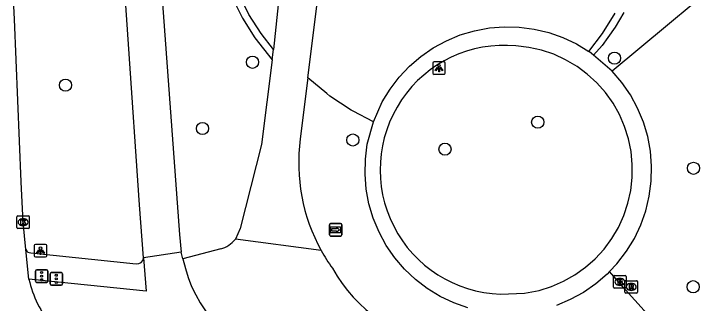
# Model space of a CAD drawing. Extents: x 162026 to 163499, y 387297 to 388169.
# Drawn here: x 162080.7 to 162136.4, y 387450.3 to 387473.5 of the extents above; entities that cross this region are included whole.
import ezdxf

# ---------------------------------------------------------------- set-up
doc = ezdxf.new("R2010")
doc.units = 0
for name, color, linetype in [('IMGEO_Boom', 7, 'Continuous'), ('IMGEO_Brandkraan', 7, 'Continuous'), ('IMGEO_Fietspad_gesloten', 7, 'Continuous'), ('IMGEO_Groenvoorziening', 7, 'Continuous'), ('IMGEO_Haag', 7, 'Continuous'), ('IMGEO_Kolk', 7, 'Continuous'), ('IMGEO_Lichtpunt', 7, 'Continuous'), ('IMGEO_Rijbaan_regionaal_gesloten', 7, 'Continuous'), ('IMGEO_Rioolput', 7, 'Continuous'), ('IMGEO_Verkeersregelinstallatiepaal', 7, 'Continuous'), ('IMGEO_Voetpad_halfverhard', 7, 'Continuous'), ('IMGEO_Voetpad_open', 7, 'Continuous'), ('IMGEO_Wegwijzer', 7, 'Continuous')]:
    doc.layers.add(name, color=color, linetype=linetype)

msp = doc.modelspace()

# ---------------------------------------------------------------- linework, layer by layer
at = {"layer": 'IMGEO_Boom'}
for centre in [(162128.968, 387469.976), (162099.868, 387469.647), (162084.844, 387467.812), (162122.793, 387464.835), (162095.847, 387464.331), (162107.938, 387463.402), (162115.338, 387462.667), (162135.312, 387461.133), (162135.28, 387451.62)]:
    msp.add_circle(centre, 0.489, dxfattribs=at)
at = {"layer": 'IMGEO_Brandkraan'}
for p, q in [((162128.967, 387452.511), (162129.819, 387452.511)), ((162128.892, 387451.585), (162128.892, 387452.437)), ((162129.38, 387452.291), (162129.405, 387452.291)), ((162129.893, 387452.437), (162129.893, 387451.585)), ((162129.819, 387451.511), (162128.967, 387451.511)), ((162129.403, 387451.731), (162129.378, 387451.731))]:
    msp.add_line(p, q, dxfattribs=at)
for points in [[(162128.967, 387452.511), (162129.819, 387452.511)], [(162128.892, 387451.585), (162128.892, 387452.437)], [(162129.24, 387452.211), (162129.24, 387451.811), (162129.453, 387451.811)], [(162129.471, 387452.211), (162129.24, 387452.211)], [(162129.419, 387452.13), (162129.365, 387452.13), (162129.365, 387452.054)], [(162129.365, 387452.054), (162129.418, 387452.054)], [(162129.427, 387451.978), (162129.365, 387451.978), (162129.365, 387451.897)], [(162129.893, 387452.437), (162129.893, 387451.585)], [(162129.819, 387451.511), (162128.967, 387451.511)], [(162129.365, 387451.897), (162129.427, 387451.897)]]:
    msp.add_lwpolyline(points, dxfattribs=at)
for centre, radius, start, end in [((162128.969, 387452.435), 0.0765, 91.552, 178.448), ((162128.969, 387452.435), 0.0765, 91.552, 178.448), ((162129.817, 387452.435), 0.0765, 1.552, 88.448), ((162129.817, 387452.435), 0.0765, 1.552, 88.448), ((162129.42, 387452.092), 0.0379, 267.8285, 90.9355), ((162129.428, 387451.937), 0.0404, 269.8759, 90.5077), ((162129.475, 387452.066), 0.145, 59.4692, 91.5367), ((162129.5, 387452.113), 0.0922, 285.5137, 58.1501), ((162129.505, 387451.921), 0.105, 301.3115, 78.989), ((162128.969, 387451.587), 0.0765, 181.552, 268.448), ((162128.969, 387451.587), 0.0765, 181.552, 268.448), ((162129.459, 387452.062), 0.251, 268.6676, 293.5347), ((162129.817, 387451.587), 0.0765, 271.552, 358.448), ((162129.817, 387451.587), 0.0765, 271.552, 358.448)]:
    msp.add_arc(centre, radius, start, end, dxfattribs=at)
for centre, major_axis, ratio, start_param, end_param in [((162129.379, 387452.011), (-0.387, 0.002), 0.722429, 4.712389, 7.853982), ((162129.404, 387452.011), (-0.39, 0.002), 0.717154, 1.570796, 4.712389)]:
    msp.add_ellipse(centre, major_axis=major_axis, ratio=ratio, start_param=start_param, end_param=end_param, dxfattribs=at)
at = {"layer": 'IMGEO_Fietspad_gesloten'}
for points in [[(162091.232, 387493.329), (162093.991, 387455.817), (162094.144, 387454.397)], [(162091.116, 387453.942), (162090.786, 387458.211), (162089.014, 387484.027), (162088.873, 387485.724)], [(162094.144, 387454.397), (162091.116, 387453.942)], [(162094.282, 387453.866), (162094.144, 387454.397)], [(162091.116, 387453.942), (162091.329, 387451.254), (162081.901, 387452.231)], [(162094.282, 387453.866), (162094.481, 387453.095)]]:
    msp.add_lwpolyline(points, dxfattribs=at)
msp.add_arc((162104.373, 387455.691), 10.227, 194.707, 262.0033, dxfattribs=at)
at = {"layer": 'IMGEO_Groenvoorziening'}
for points in [[(162139.742, 387478.052), (162128.773, 387468.927)], [(162109.595, 387464.861), (162107.968, 387465.711), (162107.801, 387465.798), (162106.081, 387466.937), (162105.841, 387467.135), (162104.325, 387468.384)], [(162135.788, 387444.582), (162131.335, 387449.709), (162129.85, 387451.383), (162128.563, 387452.834)]]:
    msp.add_lwpolyline(points, dxfattribs=at)
at = {"layer": 'IMGEO_Haag'}
for points in [[(162098.862, 387490.289), (162098.244, 387489.041), (162097.736, 387487.725), (162097.226, 387485.921), (162096.906, 387484.071), (162096.86, 387483.369), (162096.782, 387482.197), (162096.855, 387480.32), (162097.123, 387478.461), (162097.583, 387476.641), (162098.232, 387474.879), (162099.061, 387473.194), (162100.062, 387471.605), (162101.451, 387469.839)], [(162101.557, 387470.675), (162100.553, 387471.951), (162099.585, 387473.487), (162098.784, 387475.116), (162098.157, 387476.819), (162097.712, 387478.578), (162097.453, 387480.375), (162097.383, 387482.189), (162097.459, 387483.33), (162097.503, 387484), (162097.812, 387485.788), (162098.306, 387487.535), (162098.782, 387488.775)], [(162126.9, 387470.513), (162127.994, 387471.943), (162129.005, 387473.581)], [(162129.723, 387473.651), (162129.028, 387472.458), (162128.42, 387471.628), (162127.962, 387471.003), (162127.272, 387470.206)]]:
    msp.add_lwpolyline(points, dxfattribs=at)
at = {"layer": 'IMGEO_Kolk'}
for p, q in [((162080.931, 387456.376), (162080.931, 387457.228)), ((162081.006, 387457.302), (162081.858, 387457.302)), ((162081.419, 387457.082), (162081.444, 387457.082)), ((162081.932, 387457.228), (162081.932, 387456.376)), ((162081.442, 387456.522), (162081.417, 387456.522)), ((162081.858, 387456.302), (162081.006, 387456.302))]:
    msp.add_line(p, q, dxfattribs=at)
for points in [[(162080.931, 387456.376), (162080.931, 387457.228)], [(162081.006, 387457.302), (162081.858, 387457.302)], [(162081.252, 387457.002), (162081.375, 387457.002), (162081.375, 387456.851), (162081.505, 387457.002), (162081.669, 387457.002), (162081.523, 387456.851), (162081.676, 387456.602), (162081.524, 387456.602), (162081.439, 387456.766), (162081.375, 387456.699), (162081.375, 387456.602), (162081.252, 387456.602), (162081.252, 387457.002)], [(162081.932, 387457.228), (162081.932, 387456.376)], [(162081.858, 387456.302), (162081.006, 387456.302)]]:
    msp.add_lwpolyline(points, dxfattribs=at)
for centre, start, end in [((162081.008, 387457.226), 91.552, 178.448), ((162081.008, 387457.226), 91.552, 178.448), ((162081.856, 387457.226), 1.552, 88.448), ((162081.856, 387457.226), 1.552, 88.448), ((162081.008, 387456.378), 181.552, 268.448), ((162081.008, 387456.378), 181.552, 268.448), ((162081.856, 387456.378), 271.552, 358.448), ((162081.856, 387456.378), 271.552, 358.448)]:
    msp.add_arc(centre, 0.0765, start, end, dxfattribs=at)
for centre, major_axis, ratio, start_param, end_param in [((162081.418, 387456.802), (-0.387, 0.002), 0.722429, 4.712389, 7.853982), ((162081.443, 387456.802), (-0.39, 0.002), 0.717154, 1.570796, 4.712389)]:
    msp.add_ellipse(centre, major_axis=major_axis, ratio=ratio, start_param=start_param, end_param=end_param, dxfattribs=at)
at = {"layer": 'IMGEO_Lichtpunt'}
for p, q in [((162114.365, 387469.578), (162114.365, 387468.771)), ((162114.365, 387469.578), (162114.365, 387468.771)), ((162115.267, 387469.673), (162114.459, 387469.673)), ((162115.267, 387469.673), (162114.459, 387469.673)), ((162115.361, 387468.771), (162115.361, 387469.578)), ((162115.361, 387468.771), (162115.361, 387469.578)), ((162114.459, 387468.677), (162115.267, 387468.677)), ((162114.459, 387468.677), (162115.267, 387468.677)), ((162082.332, 387454.921), (162082.332, 387454.114)), ((162082.332, 387454.921), (162082.332, 387454.114)), ((162083.234, 387455.016), (162082.426, 387455.016)), ((162083.234, 387455.016), (162082.426, 387455.016)), ((162083.328, 387454.114), (162083.328, 387454.921)), ((162083.328, 387454.114), (162083.328, 387454.921)), ((162082.426, 387454.02), (162083.234, 387454.02)), ((162082.426, 387454.02), (162083.234, 387454.02))]:
    msp.add_line(p, q, dxfattribs=at)
for points in [[(162114.739, 387469.242), (162114.778, 387469.214), (162114.59, 387468.952), (162114.552, 387468.979), (162114.739, 387469.242)], [(162114.951, 387469.214), (162114.989, 387469.241), (162115.176, 387468.979), (162115.137, 387468.951), (162114.951, 387469.214)], [(162114.841, 387469.194), (162114.888, 387469.194), (162114.888, 387468.872), (162114.841, 387468.872), (162114.841, 387469.194)], [(162082.706, 387454.585), (162082.745, 387454.557), (162082.557, 387454.295), (162082.519, 387454.322), (162082.706, 387454.585)], [(162082.808, 387454.537), (162082.855, 387454.537), (162082.855, 387454.215), (162082.808, 387454.215), (162082.808, 387454.537)], [(162082.918, 387454.557), (162082.956, 387454.584), (162083.143, 387454.322), (162083.104, 387454.294), (162082.918, 387454.557)]]:
    msp.add_lwpolyline(points, dxfattribs=at)
for centre in [(162114.864, 387469.376), (162082.831, 387454.719)]:
    msp.add_circle(centre, 0.0994, dxfattribs=at)
for centre, start, end in [((162114.459, 387469.578), 90, 180), ((162114.459, 387469.578), 90, 180), ((162115.267, 387469.578), 0, 90), ((162115.267, 387469.578), 0, 90), ((162114.459, 387468.771), 180, 270), ((162114.459, 387468.771), 180, 270), ((162115.267, 387468.771), 270, 0), ((162115.267, 387468.771), 270, 360), ((162082.426, 387454.921), 90, 180), ((162082.426, 387454.921), 90, 180), ((162083.234, 387454.921), 0, 90), ((162083.234, 387454.921), 0, 90), ((162082.426, 387454.114), 180, 270), ((162082.426, 387454.114), 180, 270), ((162083.234, 387454.114), 270, 0), ((162083.234, 387454.114), 270, 360)]:
    msp.add_arc(centre, 0.0946, start, end, dxfattribs=at)
at = {"layer": 'IMGEO_Rijbaan_regionaal_gesloten'}
for points in [[(162081.657, 387454.6), (162081.432, 387456.802), (162081.277, 387460.038), (162080.745, 387473.097), (162080.689, 387474.15)], [(162081.901, 387452.231), (162081.657, 387454.6)]]:
    msp.add_lwpolyline(points, dxfattribs=at)
msp.add_arc((162090.803, 387454.266), 9.132, 192.8791, 219.2548, dxfattribs=at)
at = {"layer": 'IMGEO_Rioolput'}
for p, q in [((162129.803, 387451.18), (162129.803, 387452.032)), ((162129.878, 387452.106), (162130.73, 387452.106)), ((162130.804, 387452.032), (162130.804, 387451.18)), ((162130.291, 387451.886), (162130.316, 387451.886)), ((162130.73, 387451.106), (162129.878, 387451.106)), ((162130.314, 387451.326), (162130.289, 387451.326))]:
    msp.add_line(p, q, dxfattribs=at)
for points in [[(162129.803, 387451.18), (162129.803, 387452.032)], [(162129.878, 387452.106), (162130.73, 387452.106)], [(162130.804, 387452.032), (162130.804, 387451.18)], [(162130.392, 387451.804), (162130.14, 387451.806), (162130.14, 387451.406)], [(162130.14, 387451.406), (162130.264, 387451.406), (162130.264, 387451.568), (162130.275, 387451.568)], [(162130.318, 387451.725), (162130.264, 387451.725), (162130.264, 387451.644)], [(162130.264, 387451.644), (162130.316, 387451.644)], [(162130.322, 387451.539), (162130.393, 387451.406), (162130.533, 387451.406), (162130.468, 387451.532)], [(162130.73, 387451.106), (162129.878, 387451.106)]]:
    msp.add_lwpolyline(points, dxfattribs=at)
for centre, radius, start, end in [((162129.88, 387452.03), 0.0765, 91.552, 178.448), ((162129.88, 387452.03), 0.0765, 91.552, 178.448), ((162130.728, 387452.03), 0.0765, 1.552, 88.448), ((162130.728, 387452.03), 0.0765, 1.552, 88.448), ((162130.274, 387451.515), 0.0533, 26.0293, 88.6989), ((162130.3, 387451.833), 0.19, 274.7715, 282.9687), ((162130.324, 387451.629), 0.0964, 77.0061, 93.1865), ((162130.338, 387451.686), 0.0378, 276.6634, 79.6772), ((162130.391, 387451.694), 0.109, 350.3612, 89.416), ((162130.389, 387451.694), 0.112, 277.5842, 350.9817), ((162130.373, 387451.479), 0.108, 29.5134, 73.7905), ((162129.88, 387451.182), 0.0765, 181.552, 268.448), ((162129.88, 387451.182), 0.0765, 181.552, 268.448), ((162130.728, 387451.182), 0.0765, 271.552, 358.448), ((162130.728, 387451.182), 0.0765, 271.552, 358.448)]:
    msp.add_arc(centre, radius, start, end, dxfattribs=at)
for centre, major_axis, ratio, start_param, end_param in [((162130.29, 387451.606), (-0.387, 0.002), 0.722429, 4.712389, 7.853982), ((162130.315, 387451.606), (-0.39, 0.002), 0.717154, 1.570796, 4.712389)]:
    msp.add_ellipse(centre, major_axis=major_axis, ratio=ratio, start_param=start_param, end_param=end_param, dxfattribs=at)
at = {"layer": 'IMGEO_Verkeersregelinstallatiepaal'}
for p, q in [((162082.422, 387452.073), (162082.422, 387452.873)), ((162082.422, 387452.873), (162082.422, 387452.073)), ((162082.522, 387452.973), (162083.312, 387452.973)), ((162083.312, 387452.973), (162082.522, 387452.973)), ((162083.412, 387452.873), (162083.412, 387452.073)), ((162083.412, 387452.073), (162083.412, 387452.873)), ((162083.601, 387451.852), (162083.601, 387452.652)), ((162083.601, 387452.652), (162083.601, 387451.852)), ((162083.701, 387452.752), (162084.491, 387452.752)), ((162084.491, 387452.752), (162083.701, 387452.752)), ((162084.591, 387452.652), (162084.591, 387451.852)), ((162084.591, 387451.852), (162084.591, 387452.652)), ((162083.312, 387451.973), (162082.522, 387451.973)), ((162082.522, 387451.973), (162083.312, 387451.973)), ((162084.491, 387451.752), (162083.701, 387451.752)), ((162083.701, 387451.752), (162084.491, 387451.752))]:
    msp.add_line(p, q, dxfattribs=at)
for centre in [(162082.917, 387452.763), (162082.917, 387452.473), (162084.096, 387452.542), (162082.917, 387452.183), (162084.096, 387452.252), (162084.096, 387451.962)]:
    msp.add_circle(centre, 0.085, dxfattribs=at)
for centre, start, end in [((162082.522, 387452.873), 90, 180), ((162082.522, 387452.873), 90, 180), ((162083.312, 387452.873), 0, 90), ((162083.312, 387452.873), 360, 90), ((162083.701, 387452.652), 90, 180), ((162083.701, 387452.652), 90, 180), ((162084.491, 387452.652), 0, 90), ((162084.491, 387452.652), 360, 90), ((162082.522, 387452.073), 180, 270), ((162082.522, 387452.073), 180, 270), ((162083.312, 387452.073), 270, 0), ((162083.312, 387452.073), 270, 0), ((162083.701, 387451.852), 180, 270), ((162083.701, 387451.852), 180, 270), ((162084.491, 387451.852), 270, 0), ((162084.491, 387451.852), 270, 0)]:
    msp.add_arc(centre, 0.1, start, end, dxfattribs=at)
at = {"layer": 'IMGEO_Voetpad_halfverhard'}
for points in [[(162109.595, 387464.861), (162110.293, 387466.463), (162110.921, 387467.492), (162111.654, 387468.451), (162112.482, 387469.327), (162113.398, 387470.112), (162114.391, 387470.796), (162115.45, 387471.374), (162116.564, 387471.837), (162117.719, 387472.182), (162118.905, 387472.403), (162120.107, 387472.5), (162121.313, 387472.471), (162122.509, 387472.315), (162123.682, 387472.035), (162124.82, 387471.635), (162125.909, 387471.117), (162126.9, 387470.513)], [(162130.394, 387461.427), (162130.294, 387462.468), (162130.086, 387463.492), (162129.773, 387464.489), (162129.357, 387465.447), (162128.843, 387466.357), (162128.237, 387467.209), (162127.545, 387467.992), (162126.775, 387468.698), (162125.956, 387469.305), (162125.035, 387469.851), (162124.084, 387470.286), (162123.093, 387470.618), (162122.073, 387470.845), (162121.035, 387470.964)], [(162127.272, 387470.206), (162126.939, 387470.489), (162126.9, 387470.513)], [(162128.773, 387468.927), (162127.272, 387470.206)], [(162128.563, 387452.834), (162129.155, 387453.451), (162129.935, 387454.471), (162130.564, 387455.5), (162131.081, 387456.59), (162131.482, 387457.727), (162131.761, 387458.901), (162131.917, 387460.097), (162131.946, 387461.303), (162131.85, 387462.505), (162131.628, 387463.69), (162131.284, 387464.846), (162130.82, 387465.96), (162130.243, 387467.019), (162129.558, 387468.012), (162128.773, 387468.927)], [(162117.174, 387449.928), (162116.036, 387450.329), (162114.947, 387450.846), (162113.917, 387451.475), (162112.959, 387452.207), (162112.083, 387453.036), (162111.298, 387453.952), (162110.613, 387454.945), (162110.036, 387456.004), (162109.573, 387457.117), (162109.228, 387458.273), (162109.006, 387459.459), (162108.91, 387460.661), (162108.939, 387461.867), (162109.095, 387463.063), (162109.595, 387464.861)], [(162119.802, 387451.034), (162121.724, 387451.107), (162122.912, 387451.331), (162123.909, 387451.645), (162124.867, 387452.061), (162125.777, 387452.575), (162126.629, 387453.181), (162127.412, 387453.873), (162128.118, 387454.643), (162128.74, 387455.482), (162129.271, 387456.382), (162129.706, 387457.333), (162130.038, 387458.324), (162130.265, 387459.344), (162130.384, 387460.382), (162130.394, 387461.427)], [(162128.563, 387452.834), (162128.374, 387452.637), (162127.458, 387451.852), (162126.465, 387451.167), (162125.406, 387450.59), (162124.293, 387450.126)]]:
    msp.add_lwpolyline(points, dxfattribs=at)
msp.add_arc((162120.113, 387461.018), 9.989, 84.7067, 268.213, dxfattribs=at)
at = {"layer": 'IMGEO_Voetpad_open'}
for points in [[(162104.325, 387468.384), (162106.228, 387483.567), (162107.34, 387493.437), (162107.478, 387497.475)], [(162103.931, 387495.474), (162103.822, 387493.117), (162103.297, 387486.496), (162102.846, 387482.504), (162102.406, 387478.915), (162101.557, 387470.675)], [(162101.451, 387469.839), (162101.557, 387470.675)], [(162101.451, 387469.839), (162100.59, 387463.053), (162098.865, 387456.285), (162098.49, 387455.435)], [(162104.325, 387468.384), (162103.711, 387463.486)], [(162105.386, 387454.534), (162098.49, 387455.435)], [(162082.057, 387454.349), (162090.517, 387453.462)], [(162097.318, 387454.652), (162094.282, 387453.866)]]:
    msp.add_lwpolyline(points, dxfattribs=at)
for centre, radius, start, end in [((162118.089, 387461.543), 14.508, 172.3056, 208.8904), ((162096.705, 387456.837), 2.27, 285.6565, 321.8363), ((162082.024, 387454.741), 0.394, 201.0448, 274.7387), ((162117.985, 387461.48), 14.387, 208.8697, 215.6214), ((162090.575, 387454.003), 0.544, 263.863, 353.5499), ((162117.104, 387459.166), 12.399, 209.2876, 261.9096)]:
    msp.add_arc(centre, radius, start, end, dxfattribs=at)
at = {"layer": 'IMGEO_Wegwijzer'}
for p, q in [((162106.048, 387455.793), (162106.048, 387456.593)), ((162106.048, 387456.593), (162106.048, 387455.793)), ((162106.148, 387456.693), (162106.938, 387456.693)), ((162106.938, 387456.693), (162106.148, 387456.693)), ((162107.038, 387456.593), (162107.038, 387455.793)), ((162107.038, 387455.793), (162107.038, 387456.593)), ((162106.938, 387455.693), (162106.148, 387455.693)), ((162106.148, 387455.693), (162106.938, 387455.693))]:
    msp.add_line(p, q, dxfattribs=at)
for points in [[(162106.149, 387456.425), (162106.937, 387456.425), (162106.937, 387455.961), (162106.149, 387455.961), (162106.149, 387456.425)], [(162106.214, 387456.277), (162106.214, 387456.193), (162106.214, 387456.109), (162106.625, 387456.109), (162106.625, 387456.026), (162106.872, 387456.193), (162106.625, 387456.36), (162106.625, 387456.277), (162106.214, 387456.277)]]:
    msp.add_lwpolyline(points, dxfattribs=at)
for centre, start, end in [((162106.148, 387456.593), 90, 180), ((162106.148, 387456.593), 90, 180), ((162106.938, 387456.593), 0, 90), ((162106.938, 387456.593), 360, 90), ((162106.148, 387455.793), 180, 270), ((162106.148, 387455.793), 180, 270), ((162106.938, 387455.793), 270, 0), ((162106.938, 387455.793), 270, 0)]:
    msp.add_arc(centre, 0.1, start, end, dxfattribs=at)

doc.saveas('drawing.dxf')
